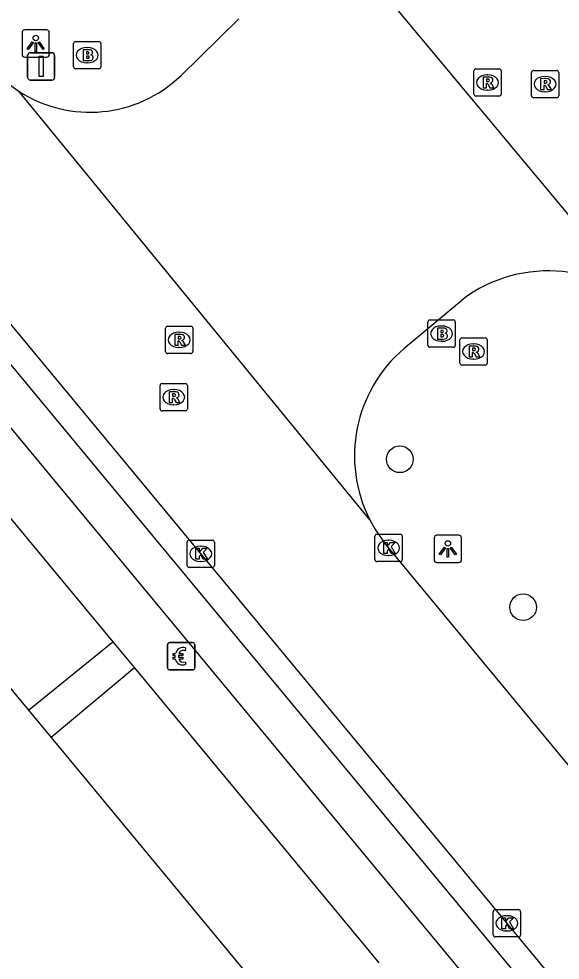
# Model space of a CAD drawing. Extents: x 159489 to 160304, y 383826 to 384530.
# Drawn here: x 159910.12 to 159929.94, y 384293.03 to 384327.51 of the extents above; entities that cross this region are included whole.
import ezdxf

# ---------------------------------------------------------------- set-up
doc = ezdxf.new("R2010")
doc.units = 0
for name, color, linetype in [('IMGEO_Betaalautomaat', 7, 'Continuous'), ('IMGEO_Boom', 7, 'Continuous'), ('IMGEO_Brandkraan', 7, 'Continuous'), ('IMGEO_Fietspad_gesloten', 7, 'Continuous'), ('IMGEO_Kolk', 7, 'Continuous'), ('IMGEO_Lichtpunt', 7, 'Continuous'), ('IMGEO_Rijbaan_lokaal_gesloten', 7, 'Continuous'), ('IMGEO_Rioolput', 7, 'Continuous'), ('IMGEO_Verkeersbordpaal', 7, 'Continuous'), ('IMGEO_Voetpad_gesloten', 7, 'Continuous'), ('IMGEO_Voetpad_open', 7, 'Continuous')]:
    doc.layers.add(name, color=color, linetype=linetype)

msp = doc.modelspace()

# ---------------------------------------------------------------- linework, layer by layer
at = {"layer": 'IMGEO_Betaalautomaat'}
for p, q in [((159915.561, 384303.739), (159915.561, 384304.58)), ((159915.561, 384304.58), (159915.561, 384303.739)), ((159915.636, 384304.663), (159916.477, 384304.663)), ((159916.477, 384304.663), (159915.636, 384304.663)), ((159916.223, 384304.468), (159916.206, 384304.368)), ((159916.56, 384304.589), (159916.56, 384303.748)), ((159916.56, 384303.748), (159916.56, 384304.589)), ((159915.844, 384304.127), (159915.844, 384304.195)), ((159915.965, 384304.195), (159915.965, 384304.127)), ((159916.21, 384303.962), (159916.232, 384303.875)), ((159916.486, 384303.664), (159915.645, 384303.664)), ((159915.645, 384303.664), (159916.486, 384303.664))]:
    msp.add_line(p, q, dxfattribs=at)
for points in [[(159915.844, 384304.195), (159915.775, 384304.195), (159915.775, 384304.264), (159915.854, 384304.264)], [(159915.849, 384304.058), (159915.775, 384304.058), (159915.775, 384304.127), (159915.844, 384304.127)], [(159915.976, 384304.264), (159916.123, 384304.264), (159916.123, 384304.195), (159915.965, 384304.195)], [(159915.965, 384304.127), (159916.123, 384304.127), (159916.123, 384304.058), (159915.979, 384304.058)]]:
    msp.add_lwpolyline(points, dxfattribs=at)
for centre, radius, start, end in [((159915.639, 384304.586), 0.0779, 92.4484, 184.2845), ((159915.639, 384304.586), 0.0779, 92.4484, 184.2845), ((159916.137, 384304.188), 0.293, 73.014, 165.0139), ((159916.483, 384304.586), 0.0779, 2.4484, 94.2845), ((159916.483, 384304.586), 0.0779, 2.4484, 94.2845), ((159916.143, 384304.201), 0.179, 69.3236, 159.5683), ((159916.11, 384304.113), 0.267, 191.8096, 297.0389), ((159916.143, 384304.128), 0.179, 202.7625, 291.8693), ((159915.639, 384303.742), 0.0779, 182.4484, 274.2845), ((159915.639, 384303.742), 0.0779, 182.4484, 274.2845), ((159916.483, 384303.742), 0.0779, 272.4484, 4.2845), ((159916.483, 384303.742), 0.0779, 272.4484, 4.2845)]:
    msp.add_arc(centre, radius, start, end, dxfattribs=at)
at = {"layer": 'IMGEO_Boom'}
for centre in [(159924.067, 384311.378), (159928.58, 384305.96)]:
    msp.add_circle(centre, 0.489, dxfattribs=at)
at = {"layer": 'IMGEO_Brandkraan'}
for p, q in [((159912.121, 384325.753), (159912.121, 384326.605)), ((159912.196, 384326.679), (159913.048, 384326.679)), ((159913.122, 384326.605), (159913.122, 384325.753)), ((159912.609, 384326.459), (159912.634, 384326.459)), ((159912.632, 384325.899), (159912.607, 384325.899)), ((159913.048, 384325.679), (159912.196, 384325.679)), ((159925.096, 384315.554), (159925.096, 384316.406)), ((159925.171, 384316.48), (159926.023, 384316.48)), ((159925.584, 384316.26), (159925.609, 384316.26)), ((159926.097, 384316.406), (159926.097, 384315.554)), ((159925.607, 384315.7), (159925.582, 384315.7)), ((159926.023, 384315.48), (159925.171, 384315.48))]:
    msp.add_line(p, q, dxfattribs=at)
for points in [[(159912.121, 384325.753), (159912.121, 384326.605)], [(159912.196, 384326.679), (159913.048, 384326.679)], [(159913.122, 384326.605), (159913.122, 384325.753)], [(159912.469, 384326.379), (159912.469, 384325.979), (159912.682, 384325.979)], [(159912.7, 384326.379), (159912.469, 384326.379)], [(159912.648, 384326.298), (159912.594, 384326.298), (159912.594, 384326.222)], [(159912.594, 384326.222), (159912.647, 384326.222)], [(159912.656, 384326.146), (159912.594, 384326.146), (159912.594, 384326.065)], [(159912.594, 384326.065), (159912.656, 384326.065)], [(159913.048, 384325.679), (159912.196, 384325.679)], [(159925.096, 384315.554), (159925.096, 384316.406)], [(159925.171, 384316.48), (159926.023, 384316.48)], [(159926.097, 384316.406), (159926.097, 384315.554)], [(159925.444, 384316.18), (159925.444, 384315.78), (159925.657, 384315.78)], [(159925.675, 384316.18), (159925.444, 384316.18)], [(159925.623, 384316.099), (159925.569, 384316.099), (159925.569, 384316.023)], [(159925.569, 384316.023), (159925.622, 384316.023)], [(159925.631, 384315.947), (159925.569, 384315.947), (159925.569, 384315.866)], [(159925.569, 384315.866), (159925.631, 384315.866)], [(159926.023, 384315.48), (159925.171, 384315.48)]]:
    msp.add_lwpolyline(points, dxfattribs=at)
for centre, radius, start, end in [((159912.198, 384326.603), 0.0765, 91.552, 178.448), ((159912.198, 384326.603), 0.0765, 91.552, 178.448), ((159913.046, 384326.603), 0.0765, 1.552, 88.448), ((159913.046, 384326.603), 0.0765, 1.552, 88.448), ((159912.649, 384326.26), 0.0379, 267.8285, 90.9355), ((159912.704, 384326.234), 0.145, 59.4692, 91.5367), ((159912.729, 384326.281), 0.0922, 285.5137, 58.1501), ((159912.734, 384326.089), 0.105, 301.3115, 78.989), ((159912.657, 384326.105), 0.0404, 269.8759, 90.5077), ((159912.688, 384326.23), 0.251, 268.6676, 293.5347), ((159912.198, 384325.755), 0.0765, 181.552, 268.448), ((159912.198, 384325.755), 0.0765, 181.552, 268.448), ((159913.046, 384325.755), 0.0765, 271.552, 358.448), ((159913.046, 384325.755), 0.0765, 271.552, 358.448), ((159925.173, 384316.404), 0.0765, 91.552, 178.448), ((159925.173, 384316.404), 0.0765, 91.552, 178.448), ((159926.021, 384316.404), 0.0765, 1.552, 88.448), ((159926.021, 384316.404), 0.0765, 1.552, 88.448), ((159925.624, 384316.061), 0.0379, 267.8285, 90.9355), ((159925.632, 384315.906), 0.0404, 269.8759, 90.5077), ((159925.679, 384316.035), 0.145, 59.4692, 91.5367), ((159925.704, 384316.082), 0.0922, 285.5137, 58.1501), ((159925.709, 384315.89), 0.105, 301.3115, 78.989), ((159925.173, 384315.556), 0.0765, 181.552, 268.448), ((159925.173, 384315.556), 0.0765, 181.552, 268.448), ((159925.663, 384316.031), 0.251, 268.6676, 293.5347), ((159926.021, 384315.556), 0.0765, 271.552, 358.448), ((159926.021, 384315.556), 0.0765, 271.552, 358.448)]:
    msp.add_arc(centre, radius, start, end, dxfattribs=at)
for centre, major_axis, ratio, start_param, end_param in [((159912.608, 384326.179), (-0.387, 0.002), 0.722429, 4.712389, 7.853982), ((159912.633, 384326.179), (-0.39, 0.002), 0.717154, 1.570796, 4.712389), ((159925.583, 384315.98), (-0.387, 0.002), 0.722429, 4.712389, 7.853982), ((159925.608, 384315.98), (-0.39, 0.002), 0.717154, 1.570796, 4.712389)]:
    msp.add_ellipse(centre, major_axis=major_axis, ratio=ratio, start_param=start_param, end_param=end_param, dxfattribs=at)
at = {"layer": 'IMGEO_Fietspad_gesloten'}
for points in [[(159900.178, 384326.478), (159943.767, 384273.88), (159945.915, 384271.283)], [(159949.676, 384264.413), (159947.053, 384267.582), (159944.833, 384270.264), (159943.999, 384271.272), (159942.707, 384272.833), (159899.407, 384325.102)]]:
    msp.add_lwpolyline(points, dxfattribs=at)
at = {"layer": 'IMGEO_Kolk'}
for p, q in [((159923.232, 384308.631), (159924.084, 384308.631)), ((159916.279, 384307.491), (159916.279, 384308.343)), ((159916.354, 384308.417), (159917.206, 384308.417)), ((159917.28, 384308.343), (159917.28, 384307.491)), ((159923.157, 384307.705), (159923.157, 384308.557)), ((159923.645, 384308.411), (159923.67, 384308.411)), ((159924.158, 384308.557), (159924.158, 384307.705)), ((159916.767, 384308.197), (159916.792, 384308.197)), ((159916.79, 384307.637), (159916.765, 384307.637)), ((159924.084, 384307.631), (159923.232, 384307.631)), ((159923.668, 384307.851), (159923.643, 384307.851)), ((159917.206, 384307.417), (159916.354, 384307.417)), ((159927.486, 384293.957), (159927.486, 384294.809)), ((159927.561, 384294.883), (159928.413, 384294.883)), ((159928.487, 384294.809), (159928.487, 384293.957)), ((159927.974, 384294.663), (159927.999, 384294.663)), ((159928.413, 384293.883), (159927.561, 384293.883)), ((159927.997, 384294.103), (159927.972, 384294.103))]:
    msp.add_line(p, q, dxfattribs=at)
for points in [[(159923.232, 384308.631), (159924.084, 384308.631)], [(159916.279, 384307.491), (159916.279, 384308.343)], [(159916.354, 384308.417), (159917.206, 384308.417)], [(159917.28, 384308.343), (159917.28, 384307.491)], [(159923.157, 384307.705), (159923.157, 384308.557)], [(159923.478, 384308.331), (159923.601, 384308.331), (159923.601, 384308.18), (159923.731, 384308.331), (159923.895, 384308.331), (159923.749, 384308.18), (159923.902, 384307.931), (159923.75, 384307.931), (159923.665, 384308.095), (159923.601, 384308.028), (159923.601, 384307.931), (159923.478, 384307.931), (159923.478, 384308.331)], [(159924.158, 384308.557), (159924.158, 384307.705)], [(159916.6, 384308.117), (159916.723, 384308.117), (159916.723, 384307.966), (159916.853, 384308.117), (159917.017, 384308.117), (159916.871, 384307.966), (159917.024, 384307.717), (159916.872, 384307.717), (159916.787, 384307.881), (159916.723, 384307.814), (159916.723, 384307.717), (159916.6, 384307.717), (159916.6, 384308.117)], [(159924.084, 384307.631), (159923.232, 384307.631)], [(159917.206, 384307.417), (159916.354, 384307.417)], [(159927.486, 384293.957), (159927.486, 384294.809)], [(159927.561, 384294.883), (159928.413, 384294.883)], [(159928.487, 384294.809), (159928.487, 384293.957)], [(159927.807, 384294.583), (159927.93, 384294.583), (159927.93, 384294.432), (159928.06, 384294.583), (159928.224, 384294.583), (159928.078, 384294.432), (159928.231, 384294.183), (159928.079, 384294.183), (159927.994, 384294.347), (159927.93, 384294.28), (159927.93, 384294.183), (159927.807, 384294.183), (159927.807, 384294.583)], [(159928.413, 384293.883), (159927.561, 384293.883)]]:
    msp.add_lwpolyline(points, dxfattribs=at)
for centre, start, end in [((159923.234, 384308.555), 91.552, 178.448), ((159923.234, 384308.555), 91.552, 178.448), ((159924.082, 384308.555), 1.552, 88.448), ((159924.082, 384308.555), 1.552, 88.448), ((159916.356, 384308.341), 91.552, 178.448), ((159916.356, 384308.341), 91.552, 178.448), ((159917.204, 384308.341), 1.552, 88.448), ((159917.204, 384308.341), 1.552, 88.448), ((159923.234, 384307.707), 181.552, 268.448), ((159923.234, 384307.707), 181.552, 268.448), ((159924.082, 384307.707), 271.552, 358.448), ((159924.082, 384307.707), 271.552, 358.448), ((159916.356, 384307.493), 181.552, 268.448), ((159916.356, 384307.493), 181.552, 268.448), ((159917.204, 384307.493), 271.552, 358.448), ((159917.204, 384307.493), 271.552, 358.448), ((159927.563, 384294.807), 91.552, 178.448), ((159927.563, 384294.807), 91.552, 178.448), ((159928.411, 384294.807), 1.552, 88.448), ((159928.411, 384294.807), 1.552, 88.448), ((159927.563, 384293.959), 181.552, 268.448), ((159927.563, 384293.959), 181.552, 268.448), ((159928.411, 384293.959), 271.552, 358.448), ((159928.411, 384293.959), 271.552, 358.448)]:
    msp.add_arc(centre, 0.0765, start, end, dxfattribs=at)
for centre, major_axis, ratio, start_param, end_param in [((159923.644, 384308.131), (-0.387, 0.002), 0.722429, 4.712389, 7.853982), ((159923.669, 384308.131), (-0.39, 0.002), 0.717154, 1.570796, 4.712389), ((159916.766, 384307.917), (-0.387, 0.002), 0.722429, 4.712389, 7.853982), ((159916.791, 384307.917), (-0.39, 0.002), 0.717154, 1.570796, 4.712389), ((159927.973, 384294.383), (-0.387, 0.002), 0.722429, 4.712389, 7.853982), ((159927.998, 384294.383), (-0.39, 0.002), 0.717154, 1.570796, 4.712389)]:
    msp.add_ellipse(centre, major_axis=major_axis, ratio=ratio, start_param=start_param, end_param=end_param, dxfattribs=at)
at = {"layer": 'IMGEO_Lichtpunt'}
for p, q in [((159910.24, 384327.009), (159910.24, 384326.202)), ((159910.24, 384327.009), (159910.24, 384326.202)), ((159911.142, 384327.104), (159910.334, 384327.104)), ((159911.142, 384327.104), (159910.334, 384327.104)), ((159911.236, 384326.202), (159911.236, 384327.009)), ((159911.236, 384326.202), (159911.236, 384327.009)), ((159910.334, 384326.108), (159911.142, 384326.108)), ((159910.334, 384326.108), (159911.142, 384326.108)), ((159925.326, 384308.5), (159925.326, 384307.693)), ((159925.326, 384308.5), (159925.326, 384307.693)), ((159926.228, 384308.595), (159925.42, 384308.595)), ((159926.228, 384308.595), (159925.42, 384308.595)), ((159926.322, 384307.693), (159926.322, 384308.5)), ((159926.322, 384307.693), (159926.322, 384308.5)), ((159925.42, 384307.599), (159926.228, 384307.599)), ((159925.42, 384307.599), (159926.228, 384307.599))]:
    msp.add_line(p, q, dxfattribs=at)
for points in [[(159910.614, 384326.673), (159910.653, 384326.645), (159910.465, 384326.383), (159910.427, 384326.41), (159910.614, 384326.673)], [(159910.716, 384326.625), (159910.763, 384326.625), (159910.763, 384326.303), (159910.716, 384326.303), (159910.716, 384326.625)], [(159910.826, 384326.645), (159910.864, 384326.672), (159911.051, 384326.41), (159911.012, 384326.382), (159910.826, 384326.645)], [(159925.7, 384308.164), (159925.739, 384308.136), (159925.551, 384307.874), (159925.513, 384307.901), (159925.7, 384308.164)], [(159925.802, 384308.116), (159925.849, 384308.116), (159925.849, 384307.794), (159925.802, 384307.794), (159925.802, 384308.116)], [(159925.912, 384308.136), (159925.95, 384308.163), (159926.137, 384307.901), (159926.098, 384307.873), (159925.912, 384308.136)]]:
    msp.add_lwpolyline(points, dxfattribs=at)
for centre in [(159910.739, 384326.807), (159925.825, 384308.298)]:
    msp.add_circle(centre, 0.0994, dxfattribs=at)
for centre, start, end in [((159910.334, 384327.009), 90, 180), ((159910.334, 384327.009), 90, 180), ((159911.142, 384327.009), 0, 90), ((159911.142, 384327.009), 0, 90), ((159910.334, 384326.202), 180, 270), ((159910.334, 384326.202), 180, 270), ((159911.142, 384326.202), 270, 0), ((159911.142, 384326.202), 270, 360), ((159925.42, 384308.5), 90, 180), ((159925.42, 384308.5), 90, 180), ((159926.228, 384308.5), 0, 90), ((159926.228, 384308.5), 0, 90), ((159925.42, 384307.693), 180, 270), ((159925.42, 384307.693), 180, 270), ((159926.228, 384307.693), 270, 0), ((159926.228, 384307.693), 270, 360)]:
    msp.add_arc(centre, 0.0946, start, end, dxfattribs=at)
at = {"layer": 'IMGEO_Rijbaan_lokaal_gesloten'}
for points in [[(159918.3, 384334.666), (159933.445, 384316.469)], [(159916.048, 384325.428), (159918.173, 384327.51)], [(159946.636, 384271.865), (159907.571, 384319.041), (159902.554, 384325.099)], [(159922.968, 384309.164), (159910.12, 384324.863)], [(159924.216, 384315.43), (159926.335, 384317.209)], [(159950.937, 384275.149), (159923.519, 384308.303)]]:
    msp.add_lwpolyline(points, dxfattribs=at)
for centre, radius, start, end in [((159912.747, 384328.892), 4.809, 219.0159, 236.8957), ((159912.729, 384328.872), 4.783, 236.9442, 313.9447), ((159929.497, 384313.066), 5.212, 40.7609, 127.3554), ((159927.568, 384311.505), 5.161, 130.4987, 206.9729), ((159927.567, 384311.5), 5.158, 206.9304, 218.3043)]:
    msp.add_arc(centre, radius, start, end, dxfattribs=at)
at = {"layer": 'IMGEO_Rioolput'}
for p, q in [((159926.777, 384324.752), (159926.777, 384325.604)), ((159926.852, 384325.678), (159927.704, 384325.678)), ((159927.778, 384325.604), (159927.778, 384324.752)), ((159928.885, 384324.693), (159928.885, 384325.545)), ((159928.96, 384325.619), (159929.812, 384325.619)), ((159929.886, 384325.545), (159929.886, 384324.693)), ((159927.265, 384325.458), (159927.29, 384325.458)), ((159929.373, 384325.399), (159929.398, 384325.399)), ((159927.288, 384324.898), (159927.263, 384324.898)), ((159929.396, 384324.839), (159929.371, 384324.839)), ((159927.704, 384324.678), (159926.852, 384324.678)), ((159929.812, 384324.619), (159928.96, 384324.619)), ((159915.564, 384316.252), (159916.416, 384316.252)), ((159915.489, 384315.326), (159915.489, 384316.178)), ((159915.977, 384316.032), (159916.002, 384316.032)), ((159916.49, 384316.178), (159916.49, 384315.326)), ((159926.266, 384314.9), (159926.266, 384315.752)), ((159926.341, 384315.826), (159927.193, 384315.826)), ((159926.754, 384315.606), (159926.779, 384315.606)), ((159927.267, 384315.752), (159927.267, 384314.9)), ((159916.416, 384315.252), (159915.564, 384315.252)), ((159916, 384315.472), (159915.975, 384315.472)), ((159927.193, 384314.826), (159926.341, 384314.826)), ((159926.777, 384315.046), (159926.752, 384315.046)), ((159915.364, 384314.152), (159916.216, 384314.152)), ((159915.289, 384313.226), (159915.289, 384314.078)), ((159915.777, 384313.932), (159915.802, 384313.932)), ((159916.29, 384314.078), (159916.29, 384313.226)), ((159916.216, 384313.152), (159915.364, 384313.152)), ((159915.8, 384313.372), (159915.775, 384313.372))]:
    msp.add_line(p, q, dxfattribs=at)
for points in [[(159926.777, 384324.752), (159926.777, 384325.604)], [(159926.852, 384325.678), (159927.704, 384325.678)], [(159927.778, 384325.604), (159927.778, 384324.752)], [(159928.885, 384324.693), (159928.885, 384325.545)], [(159928.96, 384325.619), (159929.812, 384325.619)], [(159929.886, 384325.545), (159929.886, 384324.693)], [(159927.366, 384325.376), (159927.114, 384325.378), (159927.114, 384324.978)], [(159927.292, 384325.297), (159927.238, 384325.297), (159927.238, 384325.216)], [(159927.238, 384325.216), (159927.29, 384325.216)], [(159929.474, 384325.317), (159929.222, 384325.319), (159929.222, 384324.919)], [(159929.4, 384325.238), (159929.346, 384325.238), (159929.346, 384325.157)], [(159929.346, 384325.157), (159929.398, 384325.157)], [(159927.114, 384324.978), (159927.238, 384324.978), (159927.238, 384325.14), (159927.249, 384325.14)], [(159927.296, 384325.111), (159927.367, 384324.978), (159927.507, 384324.978), (159927.442, 384325.104)], [(159929.222, 384324.919), (159929.346, 384324.919), (159929.346, 384325.081), (159929.357, 384325.081)], [(159929.404, 384325.052), (159929.475, 384324.919), (159929.615, 384324.919), (159929.55, 384325.045)], [(159927.704, 384324.678), (159926.852, 384324.678)], [(159929.812, 384324.619), (159928.96, 384324.619)], [(159915.564, 384316.252), (159916.416, 384316.252)], [(159915.489, 384315.326), (159915.489, 384316.178)], [(159916.078, 384315.95), (159915.826, 384315.952), (159915.826, 384315.552)], [(159916.004, 384315.871), (159915.95, 384315.871), (159915.95, 384315.79)], [(159916.49, 384316.178), (159916.49, 384315.326)], [(159915.826, 384315.552), (159915.95, 384315.552), (159915.95, 384315.714), (159915.961, 384315.714)], [(159915.95, 384315.79), (159916.002, 384315.79)], [(159916.008, 384315.685), (159916.079, 384315.552), (159916.219, 384315.552), (159916.154, 384315.678)], [(159926.266, 384314.9), (159926.266, 384315.752)], [(159926.341, 384315.826), (159927.193, 384315.826)], [(159926.855, 384315.524), (159926.603, 384315.526), (159926.603, 384315.126)], [(159927.267, 384315.752), (159927.267, 384314.9)], [(159916.416, 384315.252), (159915.564, 384315.252)], [(159926.603, 384315.126), (159926.727, 384315.126), (159926.727, 384315.288), (159926.738, 384315.288)], [(159926.781, 384315.445), (159926.727, 384315.445), (159926.727, 384315.364)], [(159926.727, 384315.364), (159926.779, 384315.364)], [(159926.785, 384315.259), (159926.856, 384315.126), (159926.996, 384315.126), (159926.931, 384315.252)], [(159927.193, 384314.826), (159926.341, 384314.826)], [(159915.364, 384314.152), (159916.216, 384314.152)], [(159915.289, 384313.226), (159915.289, 384314.078)], [(159915.878, 384313.85), (159915.626, 384313.852), (159915.626, 384313.452)], [(159915.804, 384313.771), (159915.75, 384313.771), (159915.75, 384313.69)], [(159916.29, 384314.078), (159916.29, 384313.226)], [(159915.626, 384313.452), (159915.75, 384313.452), (159915.75, 384313.614), (159915.761, 384313.614)], [(159915.75, 384313.69), (159915.802, 384313.69)], [(159915.808, 384313.585), (159915.879, 384313.452), (159916.019, 384313.452), (159915.954, 384313.578)], [(159916.216, 384313.152), (159915.364, 384313.152)]]:
    msp.add_lwpolyline(points, dxfattribs=at)
for centre, radius, start, end in [((159926.854, 384325.602), 0.0765, 91.552, 178.448), ((159926.854, 384325.602), 0.0765, 91.552, 178.448), ((159927.702, 384325.602), 0.0765, 1.552, 88.448), ((159927.702, 384325.602), 0.0765, 1.552, 88.448), ((159928.962, 384325.543), 0.0765, 91.552, 178.448), ((159928.962, 384325.543), 0.0765, 91.552, 178.448), ((159929.81, 384325.543), 0.0765, 1.552, 88.448), ((159929.81, 384325.543), 0.0765, 1.552, 88.448), ((159927.274, 384325.405), 0.19, 274.7715, 282.9687), ((159927.298, 384325.201), 0.0964, 77.0061, 93.1865), ((159927.312, 384325.258), 0.0378, 276.6634, 79.6772), ((159927.365, 384325.266), 0.109, 350.3612, 89.416), ((159927.363, 384325.266), 0.112, 277.5842, 350.9817), ((159927.347, 384325.051), 0.108, 29.5134, 73.7905), ((159929.382, 384325.346), 0.19, 274.7715, 282.9687), ((159929.406, 384325.142), 0.0964, 77.0061, 93.1865), ((159929.42, 384325.199), 0.0378, 276.6634, 79.6772), ((159929.473, 384325.207), 0.109, 350.3612, 89.416), ((159929.471, 384325.207), 0.112, 277.5842, 350.9817), ((159927.248, 384325.087), 0.0533, 26.0293, 88.6989), ((159929.356, 384325.028), 0.0533, 26.0293, 88.6989), ((159929.455, 384324.992), 0.108, 29.5134, 73.7905), ((159926.854, 384324.754), 0.0765, 181.552, 268.448), ((159926.854, 384324.754), 0.0765, 181.552, 268.448), ((159927.702, 384324.754), 0.0765, 271.552, 358.448), ((159927.702, 384324.754), 0.0765, 271.552, 358.448), ((159928.962, 384324.695), 0.0765, 181.552, 268.448), ((159928.962, 384324.695), 0.0765, 181.552, 268.448), ((159929.81, 384324.695), 0.0765, 271.552, 358.448), ((159929.81, 384324.695), 0.0765, 271.552, 358.448), ((159915.566, 384316.176), 0.0765, 91.552, 178.448), ((159915.566, 384316.176), 0.0765, 91.552, 178.448), ((159916.414, 384316.176), 0.0765, 1.552, 88.448), ((159916.414, 384316.176), 0.0765, 1.552, 88.448), ((159916.01, 384315.775), 0.0964, 77.0061, 93.1865), ((159916.024, 384315.832), 0.0378, 276.6634, 79.6772), ((159916.077, 384315.84), 0.109, 350.3612, 89.416), ((159915.96, 384315.661), 0.0533, 26.0293, 88.6989), ((159915.986, 384315.979), 0.19, 274.7715, 282.9687), ((159916.075, 384315.84), 0.112, 277.5842, 350.9817), ((159916.059, 384315.625), 0.108, 29.5134, 73.7905), ((159926.343, 384315.75), 0.0765, 91.552, 178.448), ((159926.343, 384315.75), 0.0765, 91.552, 178.448), ((159926.854, 384315.414), 0.109, 350.3612, 89.416), ((159927.191, 384315.75), 0.0765, 1.552, 88.448), ((159927.191, 384315.75), 0.0765, 1.552, 88.448), ((159915.566, 384315.328), 0.0765, 181.552, 268.448), ((159915.566, 384315.328), 0.0765, 181.552, 268.448), ((159916.414, 384315.328), 0.0765, 271.552, 358.448), ((159916.414, 384315.328), 0.0765, 271.552, 358.448), ((159926.737, 384315.235), 0.0533, 26.0293, 88.6989), ((159926.763, 384315.553), 0.19, 274.7715, 282.9687), ((159926.787, 384315.349), 0.0964, 77.0061, 93.1865), ((159926.801, 384315.406), 0.0378, 276.6634, 79.6772), ((159926.852, 384315.414), 0.112, 277.5842, 350.9817), ((159926.836, 384315.199), 0.108, 29.5134, 73.7905), ((159926.343, 384314.902), 0.0765, 181.552, 268.448), ((159926.343, 384314.902), 0.0765, 181.552, 268.448), ((159927.191, 384314.902), 0.0765, 271.552, 358.448), ((159927.191, 384314.902), 0.0765, 271.552, 358.448), ((159915.366, 384314.076), 0.0765, 91.552, 178.448), ((159915.366, 384314.076), 0.0765, 91.552, 178.448), ((159916.214, 384314.076), 0.0765, 1.552, 88.448), ((159916.214, 384314.076), 0.0765, 1.552, 88.448), ((159915.81, 384313.675), 0.0964, 77.0061, 93.1865), ((159915.824, 384313.732), 0.0378, 276.6634, 79.6772), ((159915.877, 384313.74), 0.109, 350.3612, 89.416), ((159915.76, 384313.561), 0.0533, 26.0293, 88.6989), ((159915.786, 384313.879), 0.19, 274.7715, 282.9687), ((159915.875, 384313.74), 0.112, 277.5842, 350.9817), ((159915.859, 384313.525), 0.108, 29.5134, 73.7905), ((159915.366, 384313.228), 0.0765, 181.552, 268.448), ((159915.366, 384313.228), 0.0765, 181.552, 268.448), ((159916.214, 384313.228), 0.0765, 271.552, 358.448), ((159916.214, 384313.228), 0.0765, 271.552, 358.448)]:
    msp.add_arc(centre, radius, start, end, dxfattribs=at)
for centre, major_axis, ratio, start_param, end_param in [((159927.264, 384325.178), (-0.387, 0.002), 0.722429, 4.712389, 7.853982), ((159927.289, 384325.178), (-0.39, 0.002), 0.717154, 1.570796, 4.712389), ((159929.372, 384325.119), (-0.387, 0.002), 0.722429, 4.712389, 7.853982), ((159929.397, 384325.119), (-0.39, 0.002), 0.717154, 1.570796, 4.712389), ((159915.976, 384315.752), (-0.387, 0.002), 0.722429, 4.712389, 7.853982), ((159916.001, 384315.752), (-0.39, 0.002), 0.717154, 1.570796, 4.712389), ((159926.753, 384315.326), (-0.387, 0.002), 0.722429, 4.712389, 7.853982), ((159926.778, 384315.326), (-0.39, 0.002), 0.717154, 1.570796, 4.712389), ((159915.776, 384313.652), (-0.387, 0.002), 0.722429, 4.712389, 7.853982), ((159915.801, 384313.652), (-0.39, 0.002), 0.717154, 1.570796, 4.712389)]:
    msp.add_ellipse(centre, major_axis=major_axis, ratio=ratio, start_param=start_param, end_param=end_param, dxfattribs=at)
at = {"layer": 'IMGEO_Verkeersbordpaal'}
for p, q in [((159910.539, 384326.268), (159911.329, 384326.268)), ((159911.329, 384326.268), (159910.539, 384326.268)), ((159910.439, 384325.368), (159910.439, 384326.168)), ((159910.439, 384326.168), (159910.439, 384325.368)), ((159911.429, 384326.168), (159911.429, 384325.368)), ((159911.429, 384325.368), (159911.429, 384326.168)), ((159911.329, 384325.268), (159910.539, 384325.268)), ((159910.539, 384325.268), (159911.329, 384325.268))]:
    msp.add_line(p, q, dxfattribs=at)
msp.add_lwpolyline([(159910.859, 384326.143), (159911.009, 384326.143), (159911.009, 384325.393), (159910.859, 384325.393), (159910.859, 384326.143)], dxfattribs=at)
for centre, start, end in [((159910.539, 384326.168), 90, 180), ((159910.539, 384326.168), 90, 180), ((159911.329, 384326.168), 0, 90), ((159911.329, 384326.168), 360, 90), ((159910.539, 384325.368), 180, 270), ((159910.539, 384325.368), 180, 270), ((159911.329, 384325.368), 270, 0), ((159911.329, 384325.368), 270, 0)]:
    msp.add_arc(centre, 0.1, start, end, dxfattribs=at)
at = {"layer": 'IMGEO_Voetpad_gesloten'}
for points in [[(159899.498, 384321.645), (159913.561, 384304.687)], [(159896.45, 384319.122), (159910.476, 384302.187)], [(159910.476, 384302.187), (159913.561, 384304.687)], [(159913.561, 384304.687), (159914.349, 384303.736)], [(159914.349, 384303.736), (159911.305, 384301.186)], [(159914.349, 384303.736), (159923.302, 384292.937)], [(159911.305, 384301.186), (159920.237, 384290.402)]]:
    msp.add_lwpolyline(points, dxfattribs=at)
at = {"layer": 'IMGEO_Voetpad_open'}
msp.add_lwpolyline([(159910.476, 384302.187), (159911.305, 384301.186)], dxfattribs=at)

doc.saveas('drawing.dxf')
